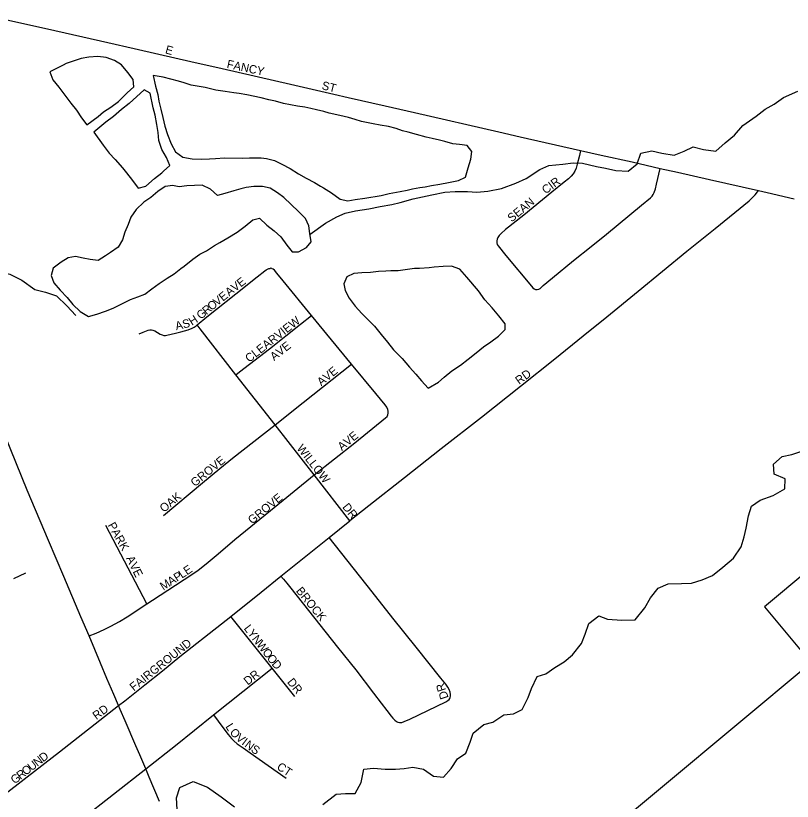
# Model space of a CAD drawing. Extents: x 1442749 to 1756758, y 235267 to 677782.
# Drawn here: x 1549629 to 1554277, y 469260 to 473962 of the extents above; entities that cross this region are included whole.
import ezdxf

# ---------------------------------------------------------------- set-up
doc = ezdxf.new("R2010")
doc.units = 0
for name, color, linetype in [('GM_X_City_Street', 7, 'Continuous'), ('GM_X_City_Street_Text', 7, 'Continuous'), ('GM_X_Corporation', 7, 'Continuous'), ('GM_X_Major_River', 7, 'Continuous'), ('GM_X_Minor_Lake', 7, 'Continuous'), ('GM_X_Minor_River', 7, 'Continuous'), ('GM_X_State_Route', 7, 'Continuous')]:
    doc.layers.add(name, color=color, linetype=linetype)

msp = doc.modelspace()

# ---------------------------------------------------------------- linework, layer by layer
at = {"layer": 'GM_X_City_Street'}
for points in [[(1549466.4, 473961.7), (1549819.5, 473883.4), (1550180.9, 473801), (1550337.6, 473765.1), (1550484.8, 473731.7), (1550676.9, 473688.4), (1550864.8, 473646), (1551273.6, 473551.7), (1551532.4, 473491.9), (1551618.7, 473471.6), (1551839.4, 473421.4), (1552016.4, 473382.2), (1552520.6, 473266.1), (1552648.4, 473236.1), (1553010, 473155.1)], [(1553010, 473155.1), (1553002.5, 473124.8), (1552989.8, 473073.9), (1552982.2, 473049.3), (1552974.6, 473031.8), (1552964.8, 473015.7), (1552952.8, 473000.9), (1552936.6, 472985.4), (1552911.3, 472964.9), (1552837.2, 472905.1), (1552669.5, 472768.1), (1552561.1, 472683), (1552533.8, 472658.6), (1552522.1, 472646.4), (1552514.1, 472635), (1552509.7, 472625.1), (1552507.4, 472614.5), (1552507.5, 472603.3), (1552510.6, 472592.7), (1552516.1, 472583.6), (1552562.3, 472527.5), (1552715, 472343.4), (1552723.3, 472334), (1552732.8, 472326.9), (1552740.4, 472322.8), (1552749.3, 472322.2), (1552759.3, 472324.5), (1552766.9, 472329.3), (1552775.8, 472336.9), (1552785.2, 472346.4), (1552840.6, 472392.6), (1552967.9, 472496.1), (1553072.9, 472580.1), (1553164.7, 472654.5), (1553375, 472827.5), (1553427.9, 472872.3), (1553437.3, 472882.5), (1553443.1, 472891.1), (1553449.2, 472903.4), (1553457, 472925.6), (1553464.5, 472954.5), (1553485.4, 473048.2)], [(1553010, 473155.1), (1553131.8, 473127.8), (1553317.5, 473086.3), (1553485.4, 473048.2)], [(1553485.4, 473048.2), (1553589.4, 473024.6), (1553781.4, 472981.4), (1554075.1, 472914.9)], [(1551627.7, 470938.8), (1551629, 470939.9), (1551741.8, 471030), (1551955.3, 471199), (1552175, 471370.7), (1552415.7, 471558.5), (1552649.3, 471744.6), (1552855, 471907.8), (1553025.5, 472046.6), (1553165.8, 472160.1), (1553354.2, 472313.3), (1553645.9, 472552.8), (1553814.7, 472688.4), (1554018.6, 472854.3), (1554030.6, 472865), (1554040.2, 472874.9), (1554053.5, 472890.1), (1554075.1, 472914.9)], [(1554075.1, 472914.9), (1554127.2, 472903.1), (1554287.8, 472865.1)], [(1550715, 472110.9), (1550773.5, 472159.9), (1550889, 472252.1), (1550945.6, 472297.1), (1551073.9, 472399.6), (1551120.9, 472435.4), (1551128.3, 472441.1), (1551135.2, 472445.2), (1551139.8, 472447.3), (1551144.2, 472448.5), (1551148.2, 472449.6), (1551152.8, 472449.7)], [(1551399.9, 472166.9), (1551399.8, 472167), (1551229.8, 472375.4), (1551192.5, 472421.1), (1551177.2, 472438.2), (1551169.2, 472444.8), (1551164.7, 472447.8), (1551161.6, 472449.1), (1551156.6, 472449.9), (1551152.8, 472449.7)], [(1550946.9, 471812.2), (1550968.7, 471830), (1551147.3, 471968.9), (1551333, 472115.1), (1551399.9, 472166.9)], [(1551638.4, 471876), (1551399.9, 472166.9)], [(1550367, 472057.7), (1550391, 472068.3), (1550421.5, 472080.5), (1550431.1, 472082.6), (1550440.9, 472082.7), (1550450.5, 472080.7), (1550462.5, 472075.4), (1550493.1, 472056.1), (1550505.3, 472051), (1550514.8, 472048.8), (1550524.6, 472048.4), (1550534.2, 472050.3), (1550585.4, 472061.2), (1550617.2, 472069.2), (1550661.3, 472082.3), (1550686, 472091.2), (1550697.5, 472097.4), (1550708.1, 472105.1), (1550715, 472110.9)], [(1550946.9, 471812.2), (1550732.9, 472087.9), (1550715, 472110.9)], [(1551181.8, 471513.4), (1551349.4, 471646.2), (1551638.4, 471876)], [(1551415, 471213.6), (1551658, 471406.4), (1551843.1, 471555), (1551851.2, 471563.8), (1551855.5, 471572.5), (1551857.5, 471582.2), (1551858.2, 471595.3), (1551856.4, 471604.9), (1551849.1, 471619.6), (1551839.8, 471633.1), (1551783.8, 471701.7), (1551638.4, 471876)], [(1551181.8, 471513.4), (1551181.7, 471513.5), (1550946.9, 471812.2)], [(1550512.8, 470971.4), (1550747.7, 471165.9), (1550851, 471251.7), (1550927.4, 471313.5), (1551181.8, 471513.4)], [(1551415, 471213.6), (1551181.8, 471513.4)], [(1550413.9, 470441.4), (1550447.8, 470463.7), (1550585, 470553.5), (1550689, 470622.1), (1550721.5, 470644.4), (1550767.9, 470680.8), (1550840.7, 470742.1), (1550941, 470826.7), (1551154.1, 471001.5), (1551415, 471213.6)], [(1551627.7, 470938.8), (1551415, 471213.6)], [(1550413.9, 470441.4), (1550168, 470910.4)], [(1551505.3, 470839.4), (1551627.7, 470938.8)], [(1551216.2, 470606.8), (1551231.9, 470588.6), (1551251.8, 470565.5), (1551276.5, 470534.9), (1551555, 470181.8), (1551664.2, 470046.5), (1551769.6, 469908), (1551815.8, 469848.3), (1551849.9, 469804.3), (1551875.5, 469770.1), (1551885.6, 469757.2), (1551897, 469745.5), (1551907.8, 469738.1), (1551916.9, 469734.5), (1551926.6, 469732.5), (1551932, 469731.6), (1551939.1, 469732.7), (1551954.7, 469737.6), (1551987.9, 469751.8), (1552203.7, 469856), (1552214.8, 469863), (1552222.3, 469869.4), (1552226.3, 469874.6), (1552229.1, 469880.5), (1552231.1, 469890.1), (1552231, 469899.9), (1552228.7, 469912.8), (1552223.2, 469928.3), (1552215.8, 469942.9), (1552202.9, 469962), (1552173.8, 469997.6), (1552025.7, 470181.8), (1551886.5, 470356.3), (1551762, 470513.2), (1551505.3, 470839.4)], [(1551216.2, 470606.8), (1551505.3, 470839.4)], [(1550917.2, 470365.7), (1551097.2, 470512), (1551216.2, 470606.8)], [(1550068.3, 470249.7), (1550110.2, 470266.7), (1550159, 470289.2), (1550197.5, 470307.5), (1550249.4, 470335.6), (1550297, 470364.5), (1550413.9, 470441.4)], [(1550244.7, 469832.7), (1550281.2, 469861.7), (1550402, 469957.6), (1550507.5, 470041.2), (1550611.9, 470126), (1550861.6, 470323.2), (1550917.2, 470365.7)], [(1551164, 470056.7), (1550917.2, 470365.7)], [(1550812.9, 469776.8), (1551164, 470056.7)], [(1551299.5, 469887.9), (1551164, 470056.7)], [(1549387, 469165.7), (1549545.3, 469288.5), (1549698.5, 469406.6), (1549890.2, 469555.4), (1550244.7, 469832.7)], [(1550407.4, 469453.8), (1550584.5, 469593.9), (1550812.9, 469776.8)], [(1550812.9, 469776.8), (1550867.8, 469702.3), (1550899.9, 469660.6), (1550921.4, 469635.8), (1550935.4, 469622), (1550955.4, 469605), (1550990.1, 469580.2), (1551032.9, 469549.8), (1551246.9, 469399.4)], [(1549634.4, 468848), (1550407.4, 469453.8)]]:
    msp.add_lwpolyline(points, dxfattribs=at)
at = {"layer": 'GM_X_Corporation'}
msp.add_lwpolyline([(1555449.5, 471541.1), (1554109.8, 470424.5), (1554390.2, 470088), (1552609.5, 468603.9)], dxfattribs=at)
at = {"layer": 'GM_X_Major_River'}
for points in [[(1553971.6, 470782.1), (1553988.6, 470842), (1554001.4, 470893.9), (1554014.5, 470967.8), (1554033.4, 471025.6), (1554084, 471062.9), (1554162.4, 471089.8), (1554231, 471130.9), (1554234, 471190.9), (1554168.4, 471217.9), (1554163.3, 471278.1), (1554216, 471323.4), (1554274.2, 471336.6), (1554334.5, 471355.7)], [(1551466.5, 469240.3), (1551547.4, 469303.2), (1551603.4, 469306.4), (1551661.4, 469307.6), (1551696.5, 469373.2), (1551711.7, 469453.1), (1551769.8, 469458.2), (1551839.7, 469453.2), (1551901.6, 469452.3), (1551953.7, 469455.5), (1552005.8, 469464.8), (1552069.5, 469451.8), (1552128.9, 469410.9), (1552188.8, 469404), (1552235.6, 469457.4), (1552272.5, 469515), (1552323, 469548.3), (1552348, 469614), (1552366.8, 469667.8), (1552429.6, 469719), (1552483.8, 469734.2), (1552550.5, 469777.3), (1552608.5, 469784.5), (1552660.9, 469809.8), (1552696, 469881.4), (1552714.9, 469935.2), (1552750, 470006.8), (1552802.2, 470024), (1552854.8, 470061.3), (1552911.3, 470094.5), (1552961.9, 470135.9), (1553015, 470205.2), (1553037.9, 470261), (1553058.8, 470324.8), (1553119.5, 470369.9), (1553171.2, 470351.1), (1553257.1, 470343.9), (1553337.1, 470346.7), (1553394.2, 470418), (1553427.1, 470477.6), (1553474, 470535), (1553534.4, 470562.2), (1553614.4, 470563), (1553672.4, 470566.2), (1553736.7, 470585.3), (1553799.1, 470612.4), (1553861.8, 470661.5), (1553924.6, 470714.7), (1553971.6, 470782.1)], [(1550596.3, 469211), (1550591.4, 469281.2), (1550610.4, 469343), (1550690.9, 469377.9), (1550776.4, 469344.6), (1550859.4, 469287.3), (1550938.5, 469228)]]:
    msp.add_lwpolyline(points, dxfattribs=at)
at = {"layer": 'GM_X_Minor_Lake'}
for points in [[(1550055.7, 473308.9), (1550122.5, 473358.1), (1550154.9, 473385.8), (1550197.4, 473415.3), (1550243.9, 473448.7), (1550296.7, 473500.1), (1550335.2, 473535.7), (1550331.9, 473579.8), (1550300.5, 473622.3), (1550263.1, 473667), (1550219.4, 473693.6), (1550169.6, 473712.3), (1550119.7, 473717), (1550067.6, 473713.7), (1550021.4, 473706.3), (1549979.1, 473690.9), (1549930.9, 473675.5), (1549913.1, 473666.5)], [(1549913.1, 473666.5), (1549880.4, 473650.1), (1549834.1, 473626.7), (1549851.4, 473578.3), (1549886.8, 473533.8), (1549930, 473479), (1549959.5, 473438.5), (1549992.9, 473396), (1550022.3, 473351.5), (1550055.7, 473308.9)], [(1550451.8, 473604.1), (1550465.4, 473539.9), (1550478.7, 473489.6), (1550486.1, 473449.4), (1550497.5, 473403.1), (1550508.8, 473352.9), (1550522, 473300.6), (1550537.3, 473250.3), (1550558.5, 473195.8), (1550585.9, 473147.4), (1550629.4, 473114.7), (1550685.4, 473105.9), (1550743.4, 473103.1), (1550789.5, 473104.5), (1550825.5, 473108), (1550879.6, 473111.3), (1550983.7, 473109.9), (1551027.8, 473111.3), (1551097.8, 473110.3), (1551129.8, 473107.9), (1551177.7, 473095.2), (1551221.4, 473072.6), (1551271.1, 473047.8), (1551320.7, 473015.1), (1551366.4, 472990.4), (1551418, 472963.6), (1551452.4, 472942.6)], [(1551452.4, 472942.6), (1551471.6, 472930.8), (1551519.2, 472902.1), (1551570.7, 472863.3), (1551616.7, 472854.7), (1551660.8, 472862.1), (1551719, 472869.3), (1551815.3, 472886.1), (1551863.5, 472897.4), (1551929.8, 472910.6), (1551971.9, 472918), (1552004.1, 472925.6), (1552048.2, 472933), (1552080.3, 472938.6), (1552116.5, 472946.1), (1552166.6, 472953.5), (1552218.8, 472962.8), (1552279.1, 472976), (1552321.4, 472995.5), (1552336.2, 473051.4), (1552353, 473103.3), (1552359.7, 473149.3), (1552330.2, 473185.8), (1552284.2, 473190.4), (1552244.2, 473195), (1552196.4, 473209.6), (1552164.4, 473216.1), (1552120.5, 473226.7), (1552084.6, 473235.2), (1552026.8, 473250), (1551977, 473264.8), (1551943, 473273.2), (1551905.2, 473285.8), (1551859.3, 473298.4), (1551809.4, 473307.1), (1551767.5, 473313.7), (1551697.6, 473328.7), (1551659.7, 473341.2), (1551619.9, 473351.8), (1551568, 473364.5), (1551504.2, 473379.4), (1551472.2, 473387.9), (1551428.3, 473398.5), (1551394.4, 473407), (1551358.5, 473413.5), (1551314.6, 473420.1), (1551230.7, 473437.3), (1551184.8, 473449.9), (1551144.9, 473458.5), (1551097.1, 473471.2), (1551013.2, 473488.3), (1550967.3, 473497), (1550935.3, 473499.4), (1550883.4, 473508.2), (1550827.5, 473516.9), (1550763.6, 473531.8), (1550679.8, 473547), (1550637.9, 473559.6), (1550604, 473570.1), (1550558.2, 473582.7), (1550512.3, 473593.4), (1550451.8, 473604.1)], [(1550513.5, 473031), (1550550.7, 473065.6), (1550531.3, 473114), (1550504, 473160.5), (1550484.7, 473214.9), (1550481.4, 473263), (1550474.1, 473311.2), (1550462.9, 473367.5), (1550451.5, 473409.8), (1550432.8, 473498.3), (1550397.1, 473518.8), (1550307.8, 473435.8), (1550263.2, 473400.3), (1550214.6, 473358.9), (1550168, 473325.4), (1550095.9, 473263.9)], [(1550095.9, 473263.9), (1550152, 473187.3), (1550189.3, 473138.7), (1550224.9, 473102.2), (1550268.2, 473051.5), (1550291.7, 473021.1), (1550327.1, 472976.5), (1550362.5, 472929.9), (1550408.7, 472941.3), (1550459.4, 472986.7), (1550504, 473022.2), (1550513.5, 473031)], [(1550539.5, 472941.8), (1550522.8, 472939.7), (1550480.3, 472910.2), (1550437.8, 472874.7), (1550395.3, 472845.2), (1550350.6, 472801.8), (1550317.9, 472756.1), (1550301.3, 472712.2), (1550282.6, 472666.4), (1550267.9, 472620.5), (1550241.3, 472576.7), (1550196.8, 472545.2), (1550166.4, 472525.6), (1550122, 472496.1), (1550074, 472502.8), (1550032.1, 472511.4), (1549986.2, 472520), (1549944, 472512.6), (1549901.6, 472487.1), (1549853.1, 472451.7), (1549840.4, 472407.8), (1549857.8, 472363.4), (1549895.2, 472318.8), (1549936.6, 472276.2), (1549970, 472233.6), (1550015.4, 472190.9), (1550065.1, 472162.1), (1550115.3, 472175.5), (1550165.6, 472192.9), (1550211.9, 472212.3), (1550316.8, 472263), (1550359, 472278.4), (1550401.3, 472295.9), (1550443.8, 472327.4), (1550488.3, 472358.9), (1550534.8, 472390.3), (1550577.3, 472417.8), (1550617.8, 472449.3), (1550637.6, 472462.2)], [(1550637.6, 472462.2), (1550688.7, 472504.5), (1550731.1, 472534), (1550771.5, 472555.5), (1550818, 472586.9), (1550850.3, 472604.5), (1550898.7, 472631.9), (1550955.3, 472667.2), (1551001.8, 472702.7), (1551048.4, 472740.1), (1551088.6, 472749.6), (1551132.1, 472708.9), (1551175.6, 472674.3), (1551215.1, 472637.6), (1551252.4, 472589), (1551283.9, 472548.5), (1551321.9, 472548), (1551368.4, 472575.4), (1551396.9, 472609.1), (1551389.6, 472659.3), (1551384.2, 472703.5), (1551362.9, 472747.9), (1551321.4, 472790.5), (1551278, 472831.2), (1551234.6, 472873.9), (1551194.9, 472902.5), (1551151.3, 472929.2), (1551105.4, 472939.8), (1551053.3, 472940.5), (1551009.2, 472933.1), (1550977, 472925.5), (1550934.8, 472914.1), (1550880.5, 472896.8), (1550836.3, 472885.3), (1550794.8, 472924), (1550745.1, 472946.7), (1550653, 472944), (1550606.9, 472938.6), (1550566.9, 472945.1), (1550539.5, 472941.8)], [(1552096.9, 471733.6), (1552159.5, 471768.8), (1552193.9, 471798.4), (1552238.5, 471835.9), (1552291.1, 471871.2), (1552337.6, 471906.7), (1552384.2, 471944.2), (1552428.8, 471979.6), (1552473.3, 472009.1), (1552517.8, 472044.6), (1552558.4, 472084.1), (1552558.9, 472118.2), (1552519.6, 472164.8), (1552480.2, 472213.5), (1552436.9, 472262.2), (1552399.6, 472314.8), (1552328.7, 472396), (1552287.4, 472444.6), (1552237.6, 472463.4), (1552187.5, 472460), (1552133.4, 472456.8), (1552103.3, 472453.1), (1552045.2, 472447.9), (1552024.2, 472448.2)], [(1552024.2, 472448.2), (1552015.2, 472448.3), (1551959, 472441.1), (1551918.9, 472435.6), (1551874.8, 472434.2), (1551844.8, 472432.6), (1551800.7, 472431.2), (1551752.6, 472425.8), (1551700.5, 472422.5), (1551652.4, 472419.2), (1551610.1, 472399.7), (1551593.4, 472357.8), (1551600.9, 472317.7), (1551624.2, 472271.2), (1551661.5, 472222.6), (1551701, 472180), (1551775.9, 472102.8), (1551815.2, 472054.1), (1551854.6, 472007.5), (1551890, 471962.9), (1551941.3, 471910.1), (1551986.6, 471857.4), (1552024, 471816.8), (1552057.5, 471776.2), (1552096.9, 471733.6)]]:
    msp.add_lwpolyline(points, dxfattribs=at)
at = {"layer": 'GM_X_Minor_River'}
for points in [[(1551390.3, 472654.4), (1551482.6, 472720.2), (1551551.2, 472757.3), (1551601.6, 472780.7), (1551661.8, 472793.9), (1551742.1, 472806.9), (1551810.3, 472820), (1551880.6, 472831), (1551930.8, 472844.4), (1552007.2, 472865.4), (1552063.5, 472878.7), (1552119.7, 472890), (1552198, 472904.9), (1552258.1, 472910.1), (1552332.2, 472909.1), (1552388.2, 472906.3), (1552454.3, 472911.5), (1552536.6, 472928.4), (1552621.2, 472959.3), (1552683.6, 472986.5), (1552766.5, 473041.5), (1552818.9, 473064.9), (1552903.1, 473073.7), (1552965.3, 473080.9), (1553021.3, 473080.1), (1553105.1, 473059), (1553159, 473050.2), (1553220.9, 473035.3), (1553294.9, 473032.3), (1553347.6, 473075.7), (1553370.5, 473139.6), (1553436.8, 473152.7), (1553496.7, 473139.8), (1553570.5, 473126.8), (1553628.9, 473150.1), (1553683.4, 473177.4), (1553745.2, 473160.5), (1553819.1, 473151.5), (1553873.9, 473200.9), (1553930.6, 473246.2), (1553981.5, 473303.7), (1554060.4, 473360.7), (1554115.1, 473402.1), (1554167.5, 473431.4), (1554224.2, 473472.8), (1554308.8, 473509.7)], [(1548906, 472306.2), (1548983.9, 472291.1), (1549051.9, 472292.2), (1549104, 472293.5), (1549172.2, 472300.6), (1549240.3, 472303.7), (1549292, 472282.9), (1549335.1, 472350.5), (1549372, 472414.1), (1549454.4, 472431.1), (1549526.4, 472430.1), (1549594.3, 472415.1), (1549665.8, 472378.1), (1549743.1, 472322.9), (1549806.9, 472308), (1549872.7, 472285), (1549935.9, 472226), (1549989.1, 472167.2)], [(1549617.8, 470592.6), (1549690.4, 470627.7)]]:
    msp.add_lwpolyline(points, dxfattribs=at)
at = {"layer": 'GM_X_State_Route'}
msp.add_lwpolyline([(1550488.7, 469259.2), (1550428, 469404.5), (1550407.4, 469453.8), (1550372.4, 469537.8), (1550348.9, 469592), (1550283.5, 469742.3), (1550255, 469808.6), (1550244.7, 469832.7), (1550216.3, 469899), (1550175.1, 469995.6), (1550136.4, 470086), (1550068.3, 470249.6), (1550068.3, 470249.7), (1550018.3, 470363.9), (1549916.6, 470605.8), (1549825, 470820), (1549698.2, 471122.6), (1549530.3, 471530.4)], dxfattribs=at)

# ---------------------------------------------------------------- texts
at = {"layer": 'GM_X_City_Street_Text'}
for s, rotation, p in [('E', 344.0629, (1550520.2, 473737.9)), ('FANCY', 347.9079, (1550889.2, 473650.1)), ('ST', 345.9718, (1551457.1, 473522.4)), ('CIR', 36.384, (1552800.3, 472891.9)), ('SEAN', 39.3974, (1552597.3, 472724.1)), ('V', 37.5912, (1550940.8, 472307.7)), ('E', 37.307, (1550975.6, 472334.5)), ('A', 38.8134, (1550906.8, 472280.3)), ('V', 39.1548, (1550835.2, 472221.9)), ('E', 39.1716, (1550869.3, 472249.7)), ('R', 39.178, (1550770.4, 472169.1)), ('O', 39.1718, (1550801.1, 472194.2)), ('G', 39.1479, (1550736.2, 472141.3)), ('A', 13.7474, (1550590.3, 472079.2)), ('S', 13.738, (1550633.1, 472089.7)), ('H', 32.8744, (1550683.9, 472105.2)), ('CLEARVIEW', 38.1181, (1551026.6, 471883.9)), ('AVE', 38.042, (1551175.4, 471894.6)), ('AVE', 39.2926, (1551457.7, 471743)), ('RD', 36.2554, (1552641.7, 471752.1)), ('AVE', 39.5587, (1551581, 471355.8)), ('WILLOW', 308.0471, (1551308.2, 471371.9)), ('GROVE', 39.2091, (1550700.9, 471140.1)), ('OAK', 39.5603, (1550516, 470986.1)), ('GROVE', 39.4268, (1551044.1, 470915.7)), ('DR', 308.6634, (1551581, 471019.9)), ('PARK', 299.3561, (1550178.2, 470913.1)), ('AVE', 296.5684, (1550288.4, 470714.7)), ('E', 34.3592, (1550654.3, 470611.9)), ('P', 32.8337, (1550593.9, 470572.9)), ('L', 32.8337, (1550623.5, 470592)), ('M', 32.8211, (1550512.6, 470520.4)), ('A', 32.8431, (1550557, 470549)), ('BROCK', 309.0371, (1551303.7, 470518.4)), ('L', 307.8151, (1550991.5, 470293.8)), ('Y', 307.8269, (1551013.1, 470266)), ('N', 307.8184, (1551040.1, 470231.3)), ('FAIRGROUND', 38.758, (1550335.7, 469917)), ('W', 307.8225, (1551067.1, 470196.5)), ('O', 307.8184, (1551102.1, 470151.3)), ('O', 307.8184, (1551129.1, 470116.5)), ('D', 310.6436, (1551157.8, 470079.7)), ('DR', 38.1614, (1551017.8, 469952.3)), ('DR', 308.6589, (1551251, 469972.8)), ('DR', 108.435, (1552220.3, 469880.3)), ('RD', 36.2494, (1550111.7, 469745.7)), ('L', 302.1444, (1550882.2, 469707.5)), ('O', 311.8625, (1550906.5, 469670.3)), ('V', 321.2888, (1550942.4, 469631.4)), ('I', 322.3588, (1550977.6, 469603.2)), ('N', 322.6183, (1550995.2, 469589.6)), ('S', 324.9808, (1551032, 469561.6)), ('D', 37.6938, (1549793.2, 469492.8)), ('U', 37.6986, (1549723.6, 469439)), ('N', 37.6986, (1549758.4, 469465.9)), ('R', 37.6868, (1549657.4, 469387.9)), ('O', 37.6986, (1549688.8, 469412.1)), ('CT', 326.3167, (1551187.2, 469455.5)), ('G', 37.7005, (1549622.6, 469361))]:
    msp.add_text(s, height=50, rotation=rotation, dxfattribs=at).set_placement(p)

doc.saveas('drawing.dxf')
